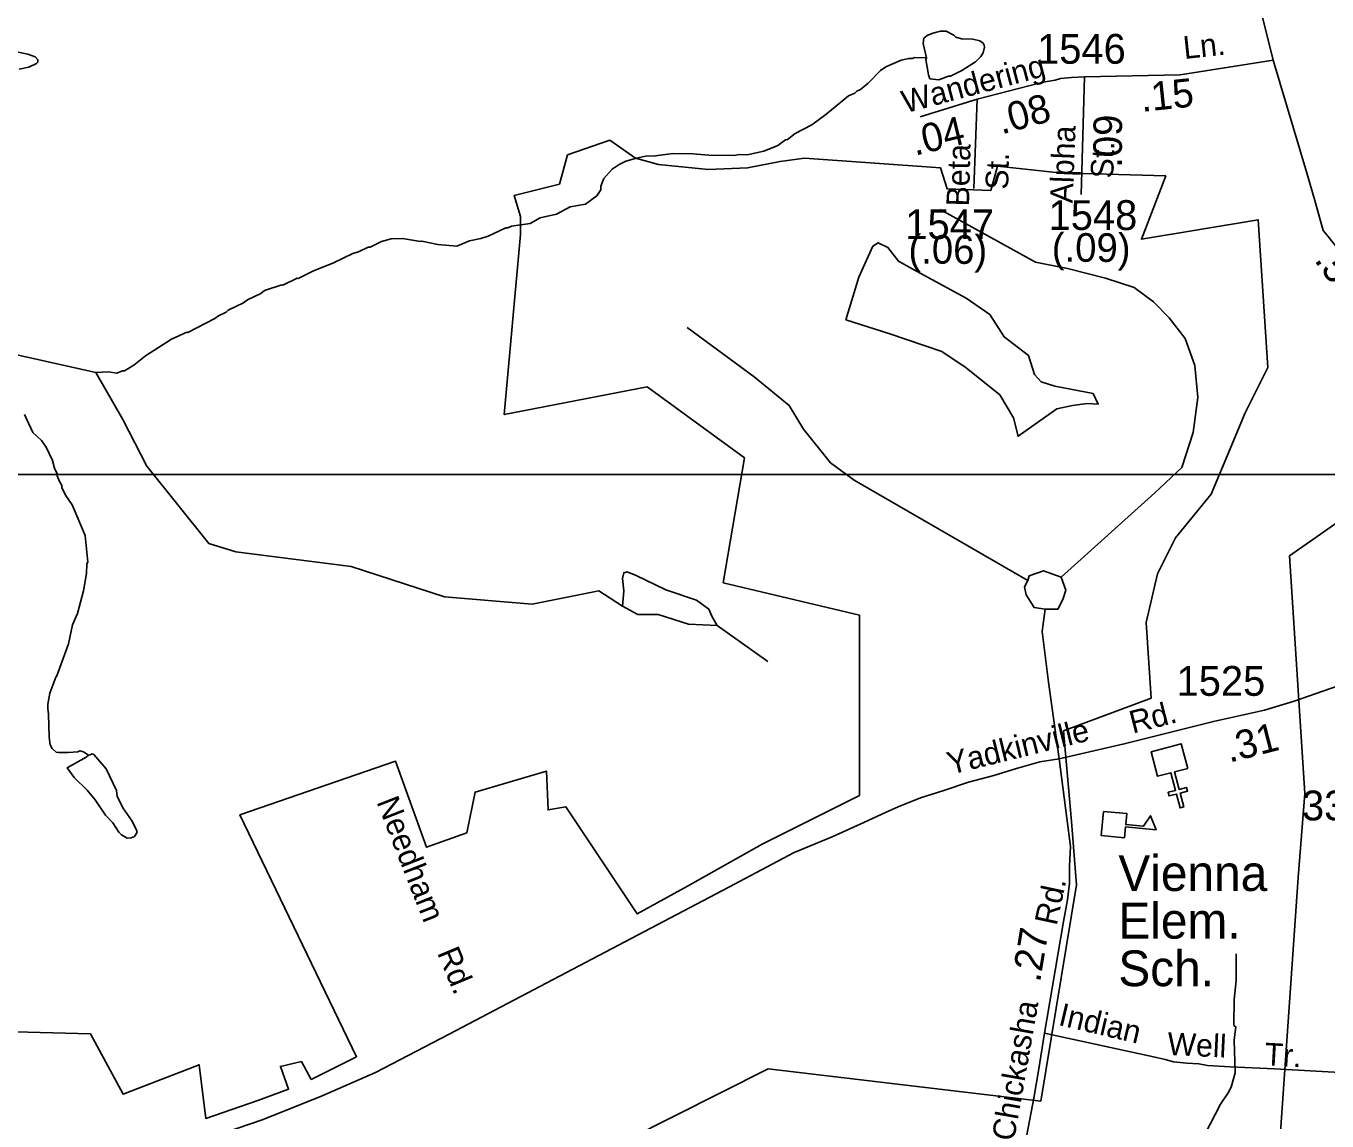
# Model space of a CAD drawing. Extents: x 1547597 to 1699558, y 810033 to 920809.
# Drawn here: x 1585301 to 1590754, y 872038 to 876630 of the extents above; entities that cross this region are included whole.
import ezdxf

# ---------------------------------------------------------------- set-up
doc = ezdxf.new("R2010")
doc.units = 0
for name, color, linetype in [('Exist Boundary Political City Limit New', 7, 'Continuous'), ('Exist Cultural Church CELL', 7, 'Continuous'), ('Exist Cultural Educational Facility Elementary CELL', 7, 'Continuous'), ('Exist Cultural Educational Facility Elementary Label', 7, 'Continuous'), ('Exist Hydrographic Creek Single Shore', 7, 'Continuous'), ('Exist Hydrographic Misc Water Feature', 7, 'Continuous'), ('Exist Road Non-System Type 51', 7, 'Continuous'), ('Exist Road Non-System Type 51 Label', 7, 'Continuous'), ('Exist Road Secondary Mileage Hundredths English Label', 7, 'Continuous'), ('Exist Road Secondary Type 51 Attributed', 7, 'Continuous'), ('Exist Road Secondary Type 51 Label', 7, 'Continuous'), ('Exist Road Secondary Type 51 Number Label', 7, 'Continuous'), ('Exist Utilities Electrical Transmission Line', 7, 'Continuous'), ('Map Preparation Boundary City Limit Buffer Line', 7, 'Continuous'), ('Map Preparation Inset Cut Line', 7, 'Continuous')]:
    doc.layers.add(name, color=color, linetype=linetype)

msp = doc.modelspace()

# ---------------------------------------------------------------- linework, layer by layer
at = {"layer": 'Exist Boundary Political City Limit New'}
for points in [[(1585095.3, 872416.9), (1585571.3, 872403.3), (1585707.3, 872151.4), (1586027, 872273.9), (1586054.2, 872049.3), (1586271.8, 872124.2), (1586401, 872171.8), (1586367, 872267.1), (1586455.4, 872287.5), (1586496.2, 872212.7), (1586686.6, 872308), (1586197, 873322.1), (1586849.8, 873546.8), (1586979.1, 873186), (1587149.1, 873247.3), (1587183.1, 873417.4), (1587482.3, 873505.9), (1587489.1, 873342.6), (1587563.9, 873356.2), (1587863.1, 872906.9), (1588073.9, 873022.6), (1588386.8, 873199.6), (1588794.8, 873403.8), (1588794.8, 874159.3), (1588223.5, 874295.5), (1588312, 874819.6), (1587903.9, 875116.1), (1587305.5, 875000.4), (1587373.5, 875756), (1587373.5, 875830.8), (1587346.3, 875919.3), (1587536.7, 875967), (1587570.7, 876089.5), (1587747.5, 876150.7), (1587856.3, 876075.9), (1587951.5, 876048.6), (1588162.3, 876028.2), (1588325.6, 876035), (1588461.6, 876062.2), (1588563.6, 876075.9), (1589134.8, 876035), (1589162, 875946.5), (1589345.6, 875939.7)], [(1589345.6, 875939.7), (1589372.8, 876041.8), (1589631.3, 876014.6), (1590078.2, 876000.9), (1589976.2, 875735.5), (1590465.9, 875817.1), (1590506.7, 875197.7), (1590411.5, 875007.2), (1590336.7, 874830.2), (1590268.7, 874666.8), (1590119, 874483), (1590044.2, 874333.3), (1589996.6, 874129.1), (1590017, 873810.9), (1589649.8, 873674.7), (1589683.8, 873293.6), (1589704.2, 873028.1), (1589554.5, 872121.5), (1588412, 872257.6), (1587426, 871760.7)]]:
    msp.add_lwpolyline(points, dxfattribs=at)
at = {"layer": 'Exist Cultural Church CELL'}
msp.add_lwpolyline([(1590170.6, 873517), (1590115.6, 873502.4), (1590134.9, 873428.8), (1590165.8, 873436.9), (1590169.9, 873421.4), (1590138.9, 873413.3), (1590154.2, 873355.1), (1590138.7, 873351.1), (1590123.4, 873409.3), (1590092.5, 873401.2), (1590088.4, 873416.6), (1590119.4, 873424.7), (1590100.1, 873498.4), (1590044.3, 873483.9), (1590017.3, 873586.9), (1590143.7, 873620)], close=True, dxfattribs=at)
at = {"layer": 'Exist Cultural Educational Facility Elementary CELL'}
msp.add_lwpolyline([(1589817.9, 873336.4), (1589915.4, 873327), (1589911, 873281.2), (1589985.7, 873274), (1590014.4, 873318.5), (1590038, 873259.3), (1589910.1, 873271.6), (1589905.6, 873225.8), (1589808.2, 873235.2)], close=True, dxfattribs=at)
at = {"layer": 'Exist Hydrographic Creek Single Shore'}
msp.add_lwpolyline([(1588410.5, 873965.7), (1588198.3, 874115.8), (1588077.9, 874121.2), (1587950.2, 874162.6), (1587865.7, 874162.6), (1587801, 874196.7), (1587702.1, 874261.5), (1587422.6, 874205.7), (1587055.6, 874236.2), (1586663.5, 874362.9), (1586180.5, 874425.2), (1586066.6, 874459.7), (1585807.3, 874783.8), (1585707, 874979.4), (1585593.2, 875176.7), (1585166.6, 875272), (1584883.1, 875634.8), (1584665.6, 875711.3), (1584428, 875874.5), (1584434.6, 876341), (1584387.5, 876476.6), (1584209.2, 876650.2)], dxfattribs=at)
at = {"layer": 'Exist Hydrographic Misc Water Feature'}
for points in [[(1589075.8, 876496.6), (1589072.8, 876488.6), (1589083.9, 876424.4), (1589089.8, 876408.4), (1589127.7, 876403.9), (1589167.9, 876419.4), (1589175.9, 876419.3), (1589224.2, 876442.6), (1589280.6, 876479.9), (1589302.9, 876501.6), (1589313.1, 876517.5), (1589319.3, 876541.4), (1589317.5, 876549.4), (1589313.6, 876557.5), (1589299.6, 876567.6), (1589269.8, 876574.1), (1589221.8, 876576.6), (1589197.8, 876583), (1589189.9, 876591.1), (1589158.2, 876607.5), (1589134.2, 876607.8), (1589102.1, 876600.2), (1589078, 876590.5), (1589063.8, 876578.7), (1589061.6, 876556.7), (1589075.8, 876496.6)], [(1585272.1, 876449.4), (1585312.2, 876456.9), (1585344.4, 876472.6), (1585350.4, 876478.4), (1585350.5, 876488.5), (1585338.8, 876500.6), (1585308.8, 876511), (1585260.9, 876521.6)], [(1585593.2, 875176.7), (1585645.8, 875180.1), (1585680.7, 875174.2), (1585704.8, 875183.9), (1585712.8, 875183.8), (1585753.1, 875207.3), (1585801.6, 875246.7), (1585910.4, 875317.2), (1585974.4, 875346.1), (1585978.7, 875344.4), (1586091.5, 875402.9), (1586107.6, 875414.7), (1586139.8, 875430.3), (1586147.9, 875438.2), (1586212.3, 875469.4), (1586228.4, 875481.1), (1586284.8, 875508.4), (1586300.9, 875520.2), (1586373.5, 875544.4), (1586377.1, 875543.3), (1586437.5, 875572.1), (1586441.5, 875570.4), (1586503.2, 875602.3), (1586590.3, 875636.5), (1586670.8, 875675.4), (1586694.9, 875683.1), (1586735.2, 875702.6), (1586743.2, 875702.5), (1586791.4, 875725.9), (1586831.5, 875737.4), (1586879.5, 875738.8), (1586954.5, 875726.2), (1586959.4, 875727.7), (1587026.9, 875713.8), (1587107.2, 875705.9), (1587159.4, 875729.2), (1587207.6, 875738.6), (1587237.6, 875748.1), (1587312.1, 875783.2), (1587320.1, 875783.1), (1587336.2, 875790.9), (1587414.4, 875801.8), (1587456.6, 875825.3), (1587524.8, 875840.5), (1587581.2, 875871.8), (1587645.4, 875882.9), (1587693.8, 875918.3), (1587699.8, 875926.2), (1587710.1, 875942.1), (1587710.3, 875958.1), (1587722.6, 875990), (1587757.1, 876029.5), (1587787.4, 876049.1), (1587815.5, 876062.8), (1587859.7, 876076.2), (1587897.8, 876083.7), (1587939.8, 876085.1), (1588012.7, 876095.1), (1588095.9, 876093.1), (1588163.4, 876087.5), (1588267.8, 876086.9), (1588291.9, 876090.6), (1588323.9, 876090.2), (1588394, 876105.3), (1588452.4, 876128.5), (1588484.7, 876152.1), (1588492.7, 876154), (1588525, 876179.7), (1588594.4, 876215.6), (1588653.9, 876258), (1588748.9, 876336.7), (1588775, 876348.4), (1588783.1, 876356.3), (1588799.2, 876364.1), (1588831.5, 876389.6), (1588882.2, 876443), (1588904.4, 876458.7), (1588968.7, 876485.9), (1589000.8, 876493.5), (1589016.8, 876493.3), (1589024.9, 876497.2), (1589075.8, 876496.6)], [(1588737.4, 875397.5), (1588792.5, 875576.8), (1588850.4, 875706.4), (1588872.4, 875720.2), (1588913.8, 875700.9), (1588957.9, 875643), (1589018.5, 875609.9), (1589241.7, 875488.5), (1589340.9, 875419.6), (1589401.6, 875325.8), (1589503.5, 875248.5), (1589528.3, 875168.6), (1589555.9, 875138.2), (1589613.8, 875118.9), (1589773.6, 875088.6), (1589795.7, 875044.4), (1589748.8, 875047.2), (1589688.2, 875038.9), (1589622, 875025.1), (1589517.3, 874950.7), (1589459.4, 874909.3), (1589440.2, 874986.5), (1589382.3, 875083.1), (1589241.7, 875196.1), (1589139.7, 875265.1), (1588922, 875339.6), (1588737.4, 875397.5)], [(1585294.6, 875001.1), (1585329.6, 874924.7), (1585365.3, 874892.2), (1585384.9, 874864), (1585412.3, 874807.7), (1585419.9, 874775.6), (1585431.5, 874751.4), (1585431.4, 874743.4), (1585441.2, 874719.3), (1585451, 874703.2), (1585450.9, 874695.2), (1585466.5, 874663), (1585494, 874622.6), (1585548.4, 874493.9), (1585559.1, 874381.8), (1585555, 874373.9), (1585554.5, 874333.8), (1585541.7, 874262), (1585516.5, 874166.4), (1585495.9, 874118.6), (1585478.9, 874038.8), (1585430.5, 873905.5), (1585425.3, 873899.5), (1585400.5, 873831.8), (1585391.9, 873785.9), (1585391.7, 873767.9), (1585395.3, 873743.8), (1585398.2, 873647.9), (1585401.8, 873615.8), (1585409.6, 873599.7), (1585427.4, 873585.4), (1585437.4, 873583.3), (1585477.5, 873582.8), (1585517.5, 873586.3), (1585525.6, 873590.2), (1585541.4, 873586), (1585562.1, 873571.6)], [(1587801, 874196.7), (1587806.4, 874261.5), (1587801, 874313.7), (1587806.4, 874337.1), (1587820.8, 874340.7), (1587858.5, 874326.3), (1587982.6, 874265.1), (1588112, 874221.9), (1588162.4, 874184.1), (1588174.9, 874155.4), (1588198.3, 874115.8)], [(1585562.1, 873571.6), (1585569.3, 873573.7), (1585577.3, 873577.5), (1585585.3, 873575.4), (1585636.6, 873514.8), (1585679.6, 873424.3), (1585683.2, 873400.2), (1585706.6, 873351.9), (1585746, 873295.4), (1585765.5, 873255.1), (1585765.4, 873247.1), (1585755.2, 873231.2), (1585741.1, 873225.5), (1585725.1, 873223.6), (1585701.3, 873238), (1585689.4, 873250.1), (1585663.9, 873288.4), (1585634.2, 873320.8), (1585591.1, 873385.3), (1585557.5, 873425.8), (1585502.2, 873478.5), (1585473.2, 873519.7), (1585553.2, 873563.8), (1585562.1, 873571.6)], [(1590242.3, 871981.5), (1590307.8, 872108.7), (1590340.4, 872156.2), (1590352.6, 872180.1), (1590369.7, 872239.9), (1590365.7, 872376.9), (1590371.6, 872434), (1590365.7, 872435.9), (1590363.9, 872446), (1590365.1, 872548), (1590374, 872627.8), (1590373.4, 872739.8)]]:
    msp.add_lwpolyline(points, dxfattribs=at)
at = {"layer": 'Exist Road Non-System Type 51'}
for points in [[(1589639.7, 874318.2), (1590033.1, 874671.9), (1590146.5, 874778.7), (1590193.1, 874925.5), (1590213.1, 875072.3), (1590199.8, 875205.7), (1590159.8, 875319.2), (1590093.1, 875405.9), (1590026.4, 875472.7), (1589946.4, 875532.7), (1589826.4, 875572.8), (1589666.4, 875612.8), (1589533, 875639.5), (1589132.9, 875859.7)], [(1589499.7, 874304.9), (1589059.6, 874558.5), (1588772.8, 874725.3), (1588672.8, 874798.7), (1588559.5, 874938.8), (1588499.5, 875038.9), (1588352.8, 875159), (1588072.7, 875365.9)], [(1589639.7, 874318.2), (1589566.3, 874344.9), (1589506.3, 874324.9), (1589499.7, 874304.9)], [(1589573, 874184.9), (1589526.3, 874191.4), (1589493, 874244.8), (1589486.3, 874278.2), (1589499.7, 874304.9)], [(1589573, 874184.9), (1589626.4, 874184.8), (1589646.4, 874224.8), (1589659.7, 874264.8), (1589639.7, 874318.2)], [(1589631.5, 873556.5), (1589586.3, 873877.9), (1589559.7, 874091.5), (1589573, 874184.9)], [(1589570.7, 872407), (1590026.4, 872306.9), (1590076.3, 872295.5), (1590110.8, 872286), (1590166.7, 872281.1), (1590217, 872277.4), (1590254.1, 872270.7), (1590348.1, 872265.4), (1590534, 872256.6), (1591109.9, 872224.3)]]:
    msp.add_lwpolyline(points, dxfattribs=at)
at = {"layer": 'Exist Road Secondary Type 51 Attributed'}
for p, q in [((1590528.3, 876487.1), (1590425.8, 876902.3)), ((1589738.2, 876416.3), (1589724.5, 875923.2)), ((1589287.9, 876323), (1589049.4, 876249.1)), ((1589287.9, 876323), (1589274.6, 875948.6))]:
    msp.add_line(p, q, dxfattribs=at)
for points in [[(1590528.3, 876487.1), (1590139.4, 876425.3), (1589738.2, 876416.3)], [(1591788.8, 874288.3), (1590928.9, 875532.7), (1590759.4, 875746.6), (1590739, 875772.5), (1590706.7, 875888.1), (1590668.1, 876018.1), (1590528.3, 876487.1)], [(1589738.2, 876416.3), (1589683.7, 876414.1), (1589637.9, 876409.8), (1589615, 876402.4), (1589572.9, 876395.1), (1589505, 876379.2), (1589287.9, 876323)], [(1591183.6, 874014.5), (1591114.5, 873986.2), (1591048.6, 873951.7), (1590929.3, 873907.7), (1590769.2, 873851.2), (1590617.3, 873798.4), (1590491.7, 873760.7), (1590278.2, 873713.6), (1589904.7, 873619.3), (1589631.5, 873556.5)], [(1589631.5, 873556.5), (1589549.9, 873543.9), (1589452.6, 873515.7), (1589358.4, 873487.4), (1589251.7, 873459.1), (1589148.1, 873424.6), (1589050.8, 873393.2), (1588956.6, 873355.5), (1588906.3, 873333.5), (1588812.2, 873289.5), (1588680.3, 873229.8), (1588520.2, 873163.8), (1588247.1, 873019.4), (1587075, 872402.4), (1586766.2, 872241.7), (1586541.7, 872143.4), (1586294.8, 872045.1), (1586017, 871949.6)], [(1589631.5, 873556.5), (1589678.6, 873189), (1589675.5, 873107.3), (1589675.5, 873035.1), (1589666.1, 872966), (1589650.4, 872874.9), (1589568.7, 872398), (1589546.8, 872256.7), (1589524.8, 872134.2), (1589496.5, 871980.2)]]:
    msp.add_lwpolyline(points, dxfattribs=at)
at = {"layer": 'Exist Utilities Electrical Transmission Line'}
msp.add_lwpolyline([(1595702.8, 883823.3), (1595542, 883375.3), (1595381.3, 882951.3), (1595317.5, 882784.1), (1595074.8, 882528.9), (1594795.4, 882224.2), (1594492.3, 881911.7), (1594314.2, 881725.8), (1594181.7, 881585.2), (1591756.7, 879036.3), (1591646.3, 875142), (1590597.3, 874408.7), (1590660.9, 873411.3), (1590633.8, 873059.7), (1590510, 871286.5), (1590671.8, 869193.1), (1591400.6, 867299.4), (1591680.4, 866599), (1590226.6, 861827.8), (1590099.7, 859136.4), (1590298, 857488.7)], dxfattribs=at)
at = {"layer": 'Map Preparation Boundary City Limit Buffer Line'}
for points in [[(1585095.3, 872416.9), (1585571.3, 872403.3), (1585707.3, 872151.4), (1586027, 872273.9), (1586054.2, 872049.3), (1586271.8, 872124.2), (1586401, 872171.8), (1586367, 872267.1), (1586455.4, 872287.5), (1586496.2, 872212.7), (1586686.6, 872308), (1586197, 873322.1), (1586849.8, 873546.8), (1586979.1, 873186), (1587149.1, 873247.3), (1587183.1, 873417.4), (1587482.3, 873505.9), (1587489.1, 873342.6), (1587563.9, 873356.2), (1587863.1, 872906.9), (1588073.9, 873022.6), (1588386.8, 873199.6), (1588794.8, 873403.8), (1588794.8, 874159.3), (1588223.5, 874295.5), (1588312, 874819.6), (1587903.9, 875116.1), (1587305.5, 875000.4), (1587373.5, 875756), (1587373.5, 875830.8), (1587346.3, 875919.3), (1587536.7, 875967), (1587570.7, 876089.5), (1587747.5, 876150.7), (1587856.3, 876075.9), (1587951.5, 876048.6), (1588162.3, 876028.2), (1588325.6, 876035), (1588461.6, 876062.2), (1588563.6, 876075.9), (1589134.8, 876035), (1589162, 875946.5), (1589345.6, 875939.7)], [(1589345.6, 875939.7), (1589372.8, 876041.8), (1589631.3, 876014.6), (1590078.2, 876000.9), (1589976.2, 875735.5), (1590465.9, 875817.1), (1590506.7, 875197.7), (1590411.5, 875007.2), (1590336.7, 874830.2), (1590268.7, 874666.8), (1590119, 874483), (1590044.2, 874333.3), (1589996.6, 874129.1), (1590017, 873810.9), (1589649.8, 873674.7), (1589683.8, 873293.6), (1589704.2, 873028.1), (1589554.5, 872121.5), (1588412, 872257.6), (1587426, 871760.7)]]:
    msp.add_lwpolyline(points, dxfattribs=at)
at = {"layer": 'Map Preparation Inset Cut Line'}
for points in [[(1633724, 874749.3), (1571208, 874749.3), (1571208, 917817.4), (1633724, 917817.4)], [(1633724, 874749.3), (1571208, 874749.3), (1571208, 831307.2), (1633724, 831307.2)]]:
    msp.add_lwpolyline(points, close=True, dxfattribs=at)

# ---------------------------------------------------------------- texts
at = {"layer": 'Exist Cultural Educational Facility Elementary Label'}
for s, p in [('Vienna ', (1589879.6, 873002.7)), ('Elem. ', (1589879.6, 872803.2)), ('Sch.', (1589879.6, 872603.6))]:
    msp.add_text(s, height=150, dxfattribs=at).set_placement(p)
at = {"layer": 'Exist Road Non-System Type 51 Label'}
for s, rotation, p in [('Indian', 346.714, (1589624.5, 872441.6)), ('Well', 357.2901, (1590083.7, 872315.7)), ('Tr.', 356.7899, (1590490.4, 872272.1))]:
    msp.add_text(s, height=95, rotation=rotation, dxfattribs=at).set_placement(p)
at = {"layer": 'Exist Road Secondary Mileage Hundredths English Label'}
for s, rotation, p in [('.15', 6.0254, (1589978.6, 876269.5)), ('.08', 15.2409, (1589390.1, 876174.7)), ('.04', 13.513, (1589026.7, 876085.4)), ('.09', 89.6704, (1589894.3, 876034.9)), ('(.06)', 359.5466, (1588999.5, 875634.3)), ('(.09)', 359.661, (1589600.5, 875641.9)), ('.50', 305.6633, (1590698.5, 875648)), ('.31', 14.3354, (1590344.9, 873540.4)), ('.27', 80.5459, (1589551.3, 872616.5))]:
    msp.add_text(s, height=120, rotation=rotation, dxfattribs=at).set_placement(p)
at = {"layer": 'Exist Road Secondary Type 51 Label'}
for s, rotation, p in [('Ln.', 6.0254, (1590156.3, 876491.2)), ('Wandering', 14.9113, (1588986.7, 876263.3)), ('Alpha', 87.8444, (1589688.3, 875885.5)), ('Beta', 88.6159, (1589253.7, 875872.4)), ('St.', 87.8444, (1589858, 875989.5)), ('St.', 88.6159, (1589417.7, 875942.7)), ('Rd.', 14.3354, (1589939.9, 873662.2)), ('Yadkinville', 13.84, (1589175.2, 873489.6)), ('Needham', 291.4377, (1586768.9, 873376.7)), ('Rd.', 77.8701, (1589620.6, 872854.4)), ('Rd.', 292.5371, (1587022.9, 872743.9)), ('Chickasha', 79.9779, (1589441.9, 871950.3))]:
    msp.add_text(s, height=95, rotation=rotation, dxfattribs=at).set_placement(p)
at = {"layer": 'Exist Road Secondary Type 51 Number Label'}
for s, p in [('1546', (1589539, 876471.5)), ('1547', (1588986.6, 875736.3)), ('1548', (1589587.2, 875774.3)), ('1525', (1590123.7, 873821.2)), ('3312', (1590649.5, 873298.8))]:
    msp.add_text(s, height=125, dxfattribs=at).set_placement(p)

doc.saveas('drawing.dxf')
